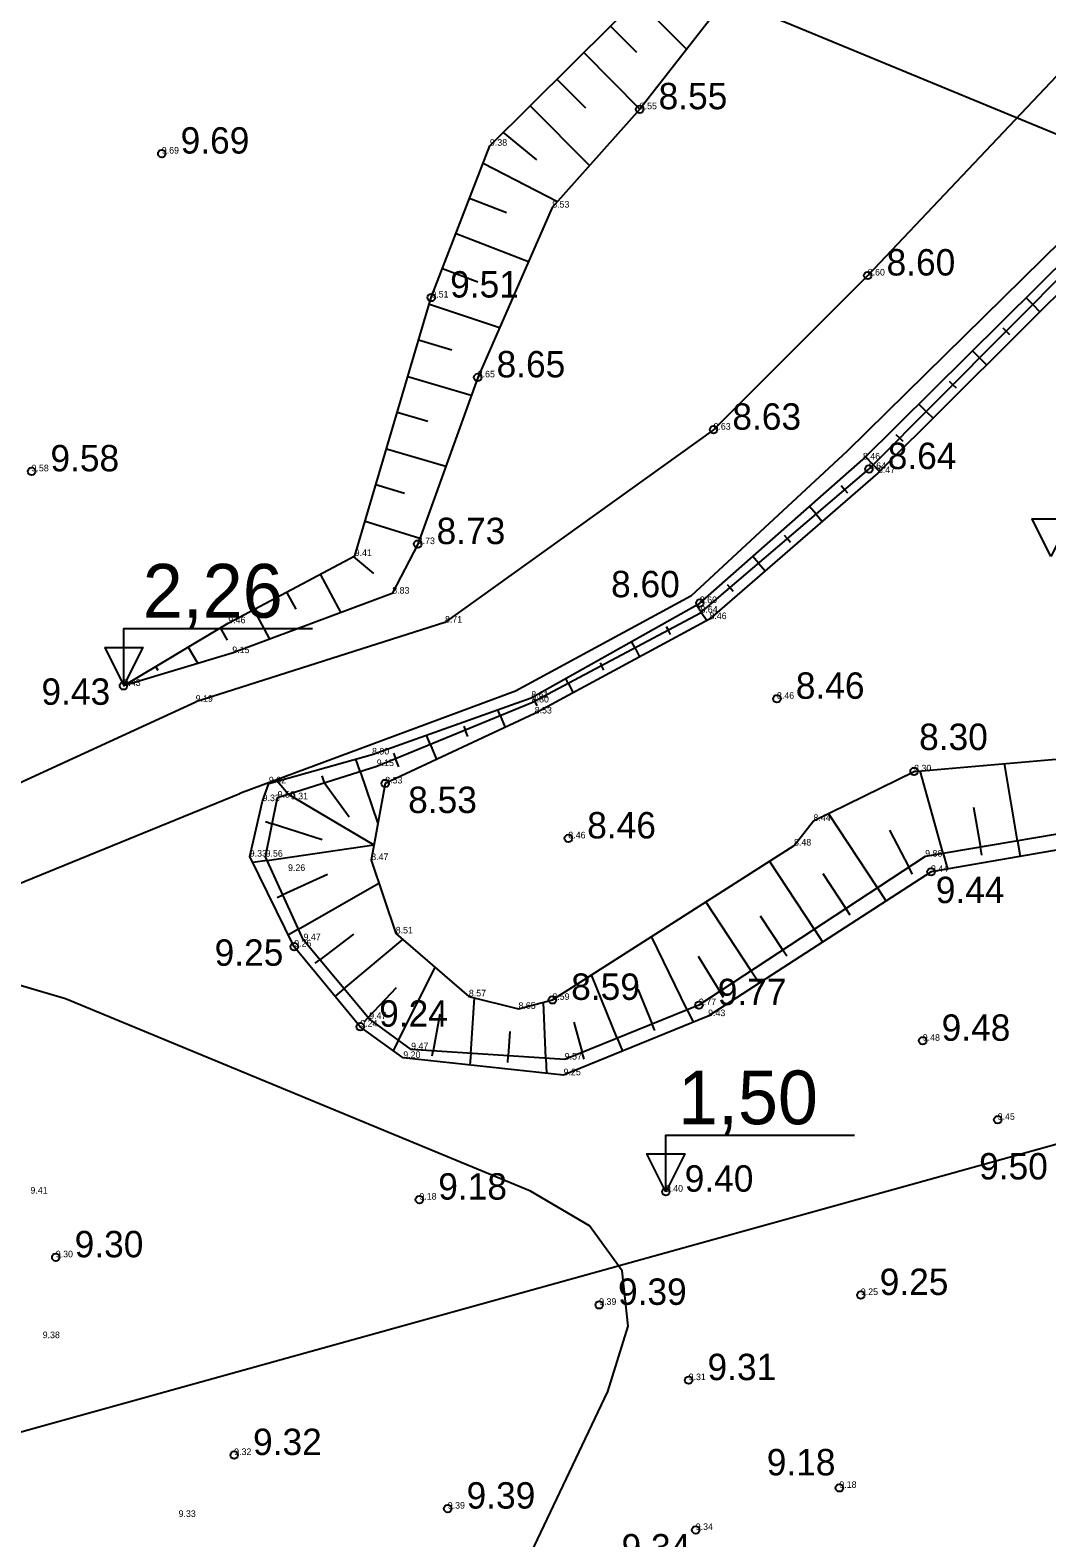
# Model space of a CAD drawing. Extents: x 433497 to 434382, y 6534486 to 6534993.
# Drawn here: x 433836.9 to 433890.8, y 6534764.8 to 6534844.8 of the extents above; entities that cross this region are included whole.
import ezdxf

# ---------------------------------------------------------------- set-up
doc = ezdxf.new("R2010")
doc.units = 0
for name, color, linetype in [('jääkpaksus', 7, 'Continuous'), ('KORGUS-EH2000', 7, 'Continuous'), ('l__x00e4__bil__x00f5__iked', 7, 'Continuous'), ('Lamami horisontaal', 7, 'Continuous'), ('MOOTKORG-EH2000', 7, 'Continuous'), ('RELJEEF', 7, 'Continuous'), ('TEE', 7, 'Continuous')]:
    doc.layers.add(name, color=color, linetype=linetype)

msp = doc.modelspace()

# ---------------------------------------------------------------- linework, layer by layer
at = {"layer": 'jääkpaksus'}
for points in [[(433891.052, 6534816.863), (433890.052, 6534818.863), (433892.052, 6534818.863)], [(433841.893, 6534810.041), (433840.893, 6534812.041), (433842.893, 6534812.041)], [(433870.629, 6534783.176), (433869.629, 6534785.176), (433871.629, 6534785.176)]]:
    msp.add_lwpolyline(points, close=True, dxfattribs=at)
for points in [[(433841.893, 6534810.041), (433841.893, 6534813.041), (433851.893, 6534813.041)], [(433870.629, 6534783.176), (433870.629, 6534786.176), (433880.629, 6534786.176)]]:
    msp.add_lwpolyline(points, dxfattribs=at)
at = {"layer": 'KORGUS-EH2000'}
for centre in [(433869.246, 6534840.579), (433843.902, 6534838.228), (433881.334, 6534831.763), (433858.193, 6534830.595), (433860.654, 6534826.36), (433873.157, 6534823.586), (433836.997, 6534821.377), (433881.396, 6534821.499), (433857.473, 6534817.518), (433872.433, 6534814.392), (433841.869, 6534810.001), (433876.521, 6534809.315), (433883.794, 6534805.462), (433855.749, 6534804.825), (433865.46, 6534801.91), (433884.69, 6534800.138), (433850.926, 6534796.169), (433864.612, 6534793.348), (433872.384, 6534793.068), (433854.429, 6534791.927), (433884.253, 6534791.178), (433888.225, 6534786.988), (433870.629, 6534783.176), (433857.562, 6534782.755), (433838.282, 6534779.695), (433867.093, 6534777.174), (433880.969, 6534777.696), (433871.839, 6534773.181), (433847.741, 6534769.209), (433879.83, 6534767.468), (433859.065, 6534766.369), (433872.215, 6534765.236)]:
    msp.add_circle(centre, 0.2, dxfattribs=at)
at = {"layer": 'l__x00e4__bil__x00f5__iked'}
msp.add_lwpolyline([(433620.07, 6534691.039), (433627.105, 6534692.187), (433736.834, 6534712.709), (433742.792, 6534710.723), (433822.234, 6534766.498), (433986.579, 6534812.177), (434120.472, 6534848.091), (434132.163, 6534850.175)], dxfattribs=at)
at = {"layer": 'Lamami horisontaal'}
for points in [[(433937.053, 6534740.112), (433960.879, 6534790.248), (433963.322, 6534798.12), (433962.586, 6534804.768), (433958.672, 6534810.191), (433951.578, 6534814.39), (433862.504, 6534851.176), (433857.642, 6534852.614), (433852.859, 6534852.881), (433848.155, 6534851.977), (433843.529, 6534849.902), (433823.019, 6534838.004), (433819.889, 6534836.728), (433817.507, 6534836.964), (433815.874, 6534838.714), (433814.99, 6534841.977), (433812.452, 6534861.972), (433812.459, 6534863.884), (433813.004, 6534865.497), (433813.579, 6534866.195)], [(433860.448, 6534757.621), (433867.555, 6534772.575), (433868.632, 6534776.044), (433868.307, 6534778.973), (433866.582, 6534781.363), (433863.457, 6534783.212), (433838.802, 6534793.395), (433835.607, 6534794.34), (433832.465, 6534794.515), (433829.374, 6534793.921), (433826.334, 6534792.558), (433814.28, 6534785.565), (433811.213, 6534783.963), (433808.041, 6534782.655), (433804.764, 6534781.639), (433801.381, 6534780.917), (433784.077, 6534778.017), (433780.15, 6534777.741), (433776.426, 6534778.265), (433772.906, 6534779.587), (433769.589, 6534781.709), (433713.855, 6534825.424)]]:
    msp.add_lwpolyline(points, dxfattribs=at)
at = {"layer": 'RELJEEF'}
for p, q in [((433869.114, 6534846.399), (433871.732, 6534843.762)), ((433869.093, 6534843.581), (433867.695, 6534844.99)), ((433866.276, 6534843.581), (433869.25, 6534840.584)), ((433866.387, 6534840.629), (433864.856, 6534842.171)), ((433863.437, 6534840.762), (433866.586, 6534837.59)), ((433863.795, 6534837.902), (433862.018, 6534839.353)), ((433860.945, 6534837.718), (433864.893, 6534835.689)), ((433862.188, 6534835.093), (433860.224, 6534835.852)), ((433859.503, 6534833.987), (433863.348, 6534832.501)), ((433860.669, 6534831.408), (433858.783, 6534832.121)), ((433858.09, 6534830.246), (433861.815, 6534829.007)), ((433890.086, 6534830.224), (433889.733, 6534830.576)), ((433890.086, 6534830.224), (433890.469, 6534829.842)), ((433888.493, 6534828.987), (433888.675, 6534828.807)), ((433888.863, 6534828.619), (433888.675, 6534828.807)), ((433859.29, 6534827.804), (433857.521, 6534828.328)), ((433887.263, 6534827.39), (433886.891, 6534827.761)), ((433887.263, 6534827.39), (433887.634, 6534827.02)), ((433856.953, 6534826.411), (433860.314, 6534825.415)), ((433885.661, 6534826.163), (433885.852, 6534825.973)), ((433886.034, 6534825.791), (433885.852, 6534825.973)), ((433884.441, 6534824.556), (433884.049, 6534824.946)), ((433884.441, 6534824.556), (433884.799, 6534824.198)), ((433858.01, 6534824.012), (433856.385, 6534824.493)), ((433882.829, 6534823.338), (433883.029, 6534823.139)), ((433883.206, 6534822.963), (433883.029, 6534823.139)), ((433855.817, 6534822.576), (433858.958, 6534821.645)), ((433881.618, 6534821.722), (433881.221, 6534822.145)), ((433881.618, 6534821.722), (433881.953, 6534821.364)), ((433856.764, 6534820.209), (433855.248, 6534820.658)), ((433879.93, 6534820.618), (433880.113, 6534820.405)), ((433880.273, 6534820.22), (433880.113, 6534820.405)), ((433878.592, 6534819.107), (433878.247, 6534819.511)), ((433878.592, 6534819.107), (433878.919, 6534818.724)), ((433854.68, 6534818.741), (433857.589, 6534817.84)), ((433876.908, 6534817.999), (433877.07, 6534817.809)), ((433877.239, 6534817.611), (433877.07, 6534817.809)), ((433855.141, 6534815.96), (433854.071, 6534816.856)), ((433875.549, 6534816.511), (433875.245, 6534816.867)), ((433852.306, 6534815.916), (433853.392, 6534813.876)), ((433875.549, 6534816.511), (433875.896, 6534816.103)), ((433851.02, 6534814.075), (433850.54, 6534814.976)), ((433873.885, 6534815.379), (433874.027, 6534815.213)), ((433874.206, 6534815.003), (433874.027, 6534815.213)), ((433872.506, 6534813.915), (433872.249, 6534814.289)), ((433848.775, 6534814.036), (433849.619, 6534812.473)), ((433872.506, 6534813.915), (433872.81, 6534813.47)), ((433847.391, 6534812.429), (433847.021, 6534813.076)), ((433870.648, 6534813.15), (433870.747, 6534812.966)), ((433870.873, 6534812.729), (433870.747, 6534812.966)), ((433845.304, 6534812.051), (433845.818, 6534811.189)), ((433868.981, 6534812.027), (433868.807, 6534812.354)), ((433868.981, 6534812.027), (433869.239, 6534811.541)), ((433843.715, 6534810.81), (433843.586, 6534811.026)), ((433867.139, 6534811.231), (433867.215, 6534811.088)), ((433867.347, 6534810.839), (433867.215, 6534811.088)), ((433865.449, 6534810.149), (433865.319, 6534810.394)), ((433865.449, 6534810.149), (433865.72, 6534809.64)), ((433841.869, 6534810.001), (433841.869, 6534810.001)), ((433861.841, 6534808.433), (433861.715, 6534808.735)), ((433863.633, 6534809.314), (433863.683, 6534809.21)), ((433863.81, 6534808.943), (433863.683, 6534809.21)), ((433859.911, 6534807.869), (433859.991, 6534807.674)), ((433861.841, 6534808.433), (433862.104, 6534807.8)), ((433858.141, 6534806.914), (433857.944, 6534807.392)), ((433860.139, 6534807.312), (433859.991, 6534807.674)), ((433856.18, 6534806.439), (433856.29, 6534806.155)), ((433856.467, 6534805.699), (433856.29, 6534806.155)), ((433858.141, 6534806.914), (433858.474, 6534806.101)), ((433854.414, 6534805.466), (433854.191, 6534806.12)), ((433854.414, 6534805.466), (433855.36, 6534802.702)), ((433885.338, 6534801.108), (433884.107, 6534805.489)), ((433889.282, 6534801.776), (433888.587, 6534805.877)), ((433850.602, 6534804.255), (433850.023, 6534804.952)), ((433852.393, 6534805.222), (433852.508, 6534804.86)), ((433853.837, 6534803.041), (433852.508, 6534804.86)), ((433850.602, 6534804.255), (433855.153, 6534801.57)), ((433881.848, 6534799.284), (433879.257, 6534803.23)), ((433886.949, 6534803.573), (433887.31, 6534801.442)), ((433849.395, 6534802.811), (433849.762, 6534802.691)), ((433852.403, 6534801.831), (433849.762, 6534802.691)), ((433882.494, 6534802.35), (433883.52, 6534800.382)), ((433849.494, 6534800.746), (433855.153, 6534801.57)), ((433887.38, 6534801.029), (433887.31, 6534801.442)), ((433889.282, 6534801.776), (433889.42, 6534800.958)), ((433849.494, 6534800.746), (433848.721, 6534800.634)), ((433878.505, 6534797.088), (433876.13, 6534800.705)), ((433885.338, 6534801.108), (433885.568, 6534800.29)), ((433852.692, 6534800.001), (433850.321, 6534798.925)), ((433878.952, 6534800.05), (433880.177, 6534798.186)), ((433883.715, 6534800.007), (433883.52, 6534800.382)), ((433851.147, 6534797.104), (433855.416, 6534799.531)), ((433881.848, 6534799.284), (433882.303, 6534798.592)), ((433850.012, 6534798.785), (433850.321, 6534798.925)), ((433875.162, 6534794.892), (433872.758, 6534798.552)), ((433880.4, 6534797.845), (433880.177, 6534798.186)), ((433875.639, 6534797.809), (433876.833, 6534795.99)), ((433851.147, 6534797.104), (433850.614, 6534796.801)), ((433854.07, 6534796.841), (433852.28, 6534795.475)), ((433871.757, 6534792.813), (433869.874, 6534796.709)), ((433878.505, 6534797.088), (433878.945, 6534796.418)), ((433853.562, 6534793.94), (433856.683, 6534796.546)), ((433877.05, 6534795.66), (433876.833, 6534795.99)), ((433852.041, 6534795.292), (433852.28, 6534795.475)), ((433856.448, 6534791.214), (433858.401, 6534795.067)), ((433872.343, 6534795.674), (433873.49, 6534793.794)), ((433868.05, 6534791.309), (433866.686, 6534794.672)), ((433875.162, 6534794.892), (433875.587, 6534794.244)), ((433853.562, 6534793.94), (433853.091, 6534793.547)), ((433856.335, 6534793.983), (433854.844, 6534792.405)), ((433860.282, 6534790.513), (433860.478, 6534793.457)), ((433869.152, 6534793.914), (433869.903, 6534792.061)), ((433873.689, 6534793.469), (433873.49, 6534793.794)), ((433858.647, 6534792.595), (433858.286, 6534790.646)), ((433864.273, 6534790.246), (433864.134, 6534793.221)), ((433871.757, 6534792.813), (433872.073, 6534792.159)), ((433854.628, 6534792.176), (433854.844, 6534792.405)), ((433865.746, 6534792.171), (433866.197, 6534790.557)), ((433870.041, 6534791.723), (433869.903, 6534792.061)), ((433856.448, 6534791.214), (433856.167, 6534790.661)), ((433862.364, 6534791.671), (433862.277, 6534790.38)), ((433868.05, 6534791.309), (433868.327, 6534790.627)), ((433858.236, 6534790.377), (433858.286, 6534790.646)), ((433860.282, 6534790.513), (433860.24, 6534789.886)), ((433862.254, 6534790.026), (433862.277, 6534790.38)), ((433864.273, 6534790.246), (433864.31, 6534789.449)), ((433866.298, 6534790.198), (433866.197, 6534790.557))]:
    msp.add_line(p, q, dxfattribs=at)
for points in [[(433841.869, 6534810.001), (433847.43, 6534813.32), (433854.131, 6534816.888), (433858.193, 6534830.595), (433861.302, 6534838.643), (433876.465, 6534853.696), (433886.516, 6534864.305), (433884.578, 6534870.186), (433887.008, 6534876.676), (433898.353, 6534882.651), (433907.086, 6534886.949), (433912.65, 6534882.047)], [(433911.296, 6534879.715), (433907.021, 6534883.924), (433899.301, 6534879.492), (433893.911, 6534878.503), (433888.875, 6534874.127), (433889.718, 6534864.448), (433878.953, 6534853.004), (433869.246, 6534840.579), (433864.604, 6534835.364), (433860.654, 6534826.36), (433857.473, 6534817.518), (433856.122, 6534814.892), (433847.64, 6534811.737), (433841.869, 6534810.001)], [(433898.612, 6534802.094), (433898.076, 6534800.92), (433894.697, 6534801.873), (433884.69, 6534800.138), (433872.871, 6534792.485), (433865.209, 6534789.352), (433856.709, 6534790.266), (433854.429, 6534791.927), (433850.926, 6534796.169), (433848.567, 6534800.946), (433849.25, 6534803.887), (433849.579, 6534804.828), (433855.051, 6534806.361), (433863.497, 6534809.37), (433872.433, 6534814.392), (433881.08, 6534822.005), (433895.887, 6534836.671), (433906.99, 6534849.543)], [(433894.822, 6534802.714), (433884.378, 6534800.945), (433872.384, 6534793.068), (433865.267, 6534790.18), (433857.123, 6534790.724), (433854.899, 6534792.339), (433851.417, 6534796.509), (433849.406, 6534800.941), (433850.044, 6534804.077), (433855.3, 6534805.748), (433863.518, 6534809.122), (433872.464, 6534813.879), (433881.396, 6534821.499), (433896.085, 6534836.246)], [(433896.607, 6534835.953), (433881.875, 6534821.287), (433872.94, 6534813.54), (433863.676, 6534808.536), (433855.749, 6534804.825), (433855.005, 6534800.761), (433856.306, 6534796.87), (433860.185, 6534793.531), (433862.816, 6534792.871), (433864.612, 6534793.348), (433877.426, 6534801.533), (433878.457, 6534802.836), (433883.794, 6534805.462), (433892.328, 6534806.2)]]:
    msp.add_lwpolyline(points, dxfattribs=at)
at = {"layer": 'TEE'}
for points in [[(433946.971, 6534921.598), (433938.961, 6534918.789), (433932.862, 6534915.346), (433929.862, 6534910.084), (433927.993, 6534899.902), (433926.253, 6534890.427), (433921.703, 6534874.038), (433912.286, 6534858.358), (433907.932, 6534852.587), (433902.598, 6534846.653), (433894.713, 6534836.682), (433880.242, 6534822.442), (433871.952, 6534814.761), (433862.656, 6534809.713), (433848.041, 6534804.286)], [(433891.969, 6534842.99), (433881.334, 6534831.763), (433873.157, 6534823.586), (433858.917, 6534813.356), (433845.699, 6534809.155)], [(433629.62, 6534620.933), (433635.717, 6534625.88), (433648.001, 6534643.205), (433657.255, 6534659.779), (433669.771, 6534672.932), (433683.244, 6534681.694), (433698.319, 6534689.166), (433713.422, 6534698.28), (433725.167, 6534710.357), (433749.242, 6534742.46), (433772.059, 6534766.624), (433790.138, 6534781.288), (433800.698, 6534786.54), (433824.398, 6534799.304), (433830.425, 6534802.129), (433845.699, 6534809.155)], [(433604.844, 6534600.897), (433614.152, 6534605.53), (433628.909, 6534614.355), (433639.149, 6534622.663), (433651.948, 6534640.714), (433661.037, 6534656.993), (433672.77, 6534669.323), (433685.557, 6534677.639), (433700.561, 6534685.076), (433716.344, 6534694.6), (433728.716, 6534707.321), (433752.812, 6534739.453), (433775.036, 6534762.988), (433798.049, 6534780.902), (433815.08, 6534789.81), (433832.403, 6534797.909), (433848.041, 6534804.286)]]:
    msp.add_lwpolyline(points, dxfattribs=at)

# ---------------------------------------------------------------- texts
at = {"layer": 'jääkpaksus'}
for s, p in [('2,26', (433842.896, 6534813.616)), (' 1,50', (433870.217, 6534786.751))]:
    msp.add_text(s, height=2.85, rotation=360, dxfattribs=at).set_placement(p)
at = {"layer": 'KORGUS-EH2000'}
for s, p in [('8.55', (433870.246, 6534840.579)), ('9.69', (433844.902, 6534838.228)), ('8.60', (433882.334, 6534831.763)), ('9.51', (433859.193, 6534830.595)), ('8.65', (433861.654, 6534826.36)), ('8.63', (433874.157, 6534823.586)), ('9.58', (433837.997, 6534821.377)), ('8.64', (433882.396, 6534821.499)), ('8.73', (433858.473, 6534817.518)), ('8.60', (433867.725, 6534814.7)), ('9.43', (433837.522, 6534808.996)), ('8.46', (433877.521, 6534809.315)), ('8.30', (433884.06, 6534806.599)), ('8.53', (433856.967, 6534803.257)), ('8.46', (433866.46, 6534801.91)), ('9.44', (433884.944, 6534798.48)), ('9.25', (433846.704, 6534795.156)), ('8.59', (433865.612, 6534793.348)), ('9.77', (433873.384, 6534793.068)), ('9.24', (433855.429, 6534791.927)), ('9.48', (433885.253, 6534791.178)), ('9.40', (433871.629, 6534783.176)), ('9.50', (433887.242, 6534783.824)), ('9.18', (433858.562, 6534782.755)), ('9.30', (433839.282, 6534779.695)), ('9.25', (433881.969, 6534777.696)), ('9.39', (433868.093, 6534777.174)), ('9.31', (433872.839, 6534773.181)), ('9.32', (433848.741, 6534769.209)), ('9.18', (433875.981, 6534768.131)), ('9.39', (433860.065, 6534766.369)), ('9.34', (433868.283, 6534763.62))]:
    msp.add_text(s, height=1.4, dxfattribs=at).set_placement(p)
at = {"layer": 'MOOTKORG-EH2000'}
for s, p in [('8.55', (433869.246, 6534840.579)), ('9.38', (433861.302, 6534838.643)), ('9.69', (433843.902, 6534838.228)), ('8.53', (433864.604, 6534835.364)), ('8.60', (433881.334, 6534831.763)), ('9.51', (433858.193, 6534830.595)), ('8.65', (433860.654, 6534826.36)), ('8.63', (433873.157, 6534823.586)), ('8.46', (433881.08, 6534822.005)), ('9.58', (433836.997, 6534821.377)), ('8.64', (433881.396, 6534821.499)), ('8.47', (433881.875, 6534821.287)), ('8.73', (433857.473, 6534817.518)), ('9.41', (433854.131, 6534816.888)), ('8.83', (433856.122, 6534814.892)), ('8.60', (433872.433, 6534814.392)), ('8.64', (433872.464, 6534813.879)), ('9.46', (433847.43, 6534813.32)), ('8.71', (433858.917, 6534813.356)), ('8.46', (433872.94, 6534813.54)), ('9.15', (433847.64, 6534811.737)), ('9.43', (433841.869, 6534810.001)), ('9.19', (433845.699, 6534809.155)), ('8.61', (433863.497, 6534809.37)), ('8.80', (433863.518, 6534809.122)), ('8.46', (433876.521, 6534809.315)), ('8.53', (433863.676, 6534808.536)), ('8.90', (433855.051, 6534806.361)), ('9.15', (433855.3, 6534805.748)), ('8.30', (433883.794, 6534805.462)), ('9.02', (433849.579, 6534804.828)), ('8.53', (433855.749, 6534804.825)), ('9.33', (433849.25, 6534803.887)), ('9.56', (433850.044, 6534804.077)), ('9.31', (433850.745, 6534803.984)), ('8.44', (433878.457, 6534802.836)), ('8.46', (433865.46, 6534801.91)), ('8.48', (433877.426, 6534801.533)), ('9.33', (433848.567, 6534800.946)), ('9.56', (433849.406, 6534800.941)), ('8.47', (433855.005, 6534800.761)), ('9.86', (433884.378, 6534800.945)), ('9.26', (433850.597, 6534800.185)), ('9.44', (433884.69, 6534800.138)), ('9.47', (433851.417, 6534796.509)), ('8.51', (433856.306, 6534796.87)), ('9.25', (433850.926, 6534796.169)), ('8.57', (433860.185, 6534793.531)), ('8.59', (433864.612, 6534793.348)), ('9.77', (433872.384, 6534793.068)), ('9.47', (433854.899, 6534792.339)), ('8.65', (433862.816, 6534792.871)), ('9.43', (433872.871, 6534792.485)), ('9.24', (433854.429, 6534791.927)), ('9.47', (433857.123, 6534790.724)), ('9.48', (433884.253, 6534791.178)), ('9.20', (433856.709, 6534790.266)), ('9.57', (433865.267, 6534790.18)), ('9.25', (433865.209, 6534789.352)), ('9.45', (433888.225, 6534786.988)), ('9.41', (433836.937, 6534783.075)), ('9.18', (433857.562, 6534782.755)), ('9.40', (433870.629, 6534783.176)), ('9.30', (433838.282, 6534779.695)), ('9.39', (433867.093, 6534777.174)), ('9.25', (433880.969, 6534777.696)), ('9.38', (433837.588, 6534775.407)), ('9.31', (433871.839, 6534773.181)), ('9.32', (433847.741, 6534769.209)), ('9.18', (433879.83, 6534767.468)), ('9.33', (433844.794, 6534765.928)), ('9.39', (433859.065, 6534766.369)), ('9.34', (433872.215, 6534765.236))]:
    msp.add_text(s, height=0.35, dxfattribs=at).set_placement(p)

doc.saveas('drawing.dxf')
